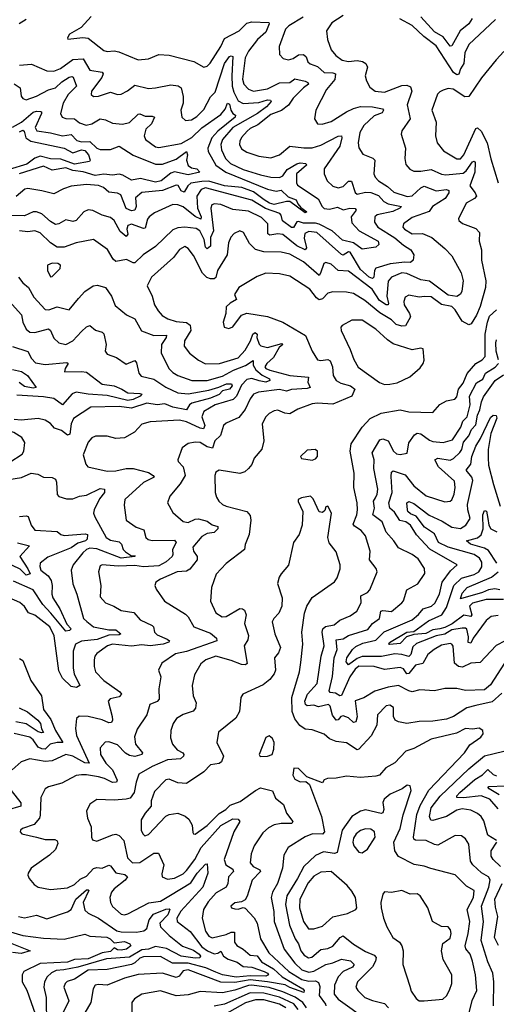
# Model space of a CAD drawing. Extents: x 1552033 to 1694788, y 811965 to 917215.
# Tile 532 of 632: x 1644297 to 1647064, y 903955 to 909670. Entities that reach past the tile are written whole.
import ezdxf

# ---------------------------------------------------------------- set-up
doc = ezdxf.new("R2010")
doc.units = 0

msp = doc.modelspace()

# ---------------------------------------------------------------- linework, layer by layer
at = {"layer": '0CON20XD'}
for points in [[(1646175, 909694), (1646108.9, 909651.1), (1646077.1, 909605), (1646083.5, 909555), (1646104.6, 909495), (1646132.3, 909462.3), (1646169.2, 909435), (1646205, 909428.1), (1646255, 909433), (1646286.5, 909426.5), (1646305.6, 909415.6), (1646315.3, 909395), (1646302.2, 909345), (1646309.5, 909315), (1646329.1, 909279.1), (1646360.8, 909255), (1646415, 909250), (1646515, 909288.4), (1646545, 909289.4), (1646565, 909281.1), (1646572.9, 909255), (1646546.5, 909176.5), (1646564.5, 909095), (1646515.6, 909025), (1646511.5, 909005), (1646536.2, 908925), (1646532.5, 908865), (1646538.9, 908828.9), (1646562.1, 908802.1), (1646585, 908791.5), (1646625, 908790), (1646685, 908799.5), (1646745, 908773.4), (1646770.2, 908770.2), (1646871.5, 908778.5), (1646888.3, 908791.7), (1646925, 908844), (1646935, 908849.1), (1646941.8, 908841.8), (1646938.6, 908785), (1646909.5, 908705), (1646940.3, 908665), (1646948.2, 908645), (1646937.6, 908632.4), (1646887.8, 908605), (1646844, 908515), (1646846, 908505), (1646867.1, 908487.1), (1646945, 908458.8), (1646966.9, 908435), (1646964.7, 908385), (1646978.1, 908335), (1646977.8, 908275), (1647002.9, 908155), (1647001.3, 908115), (1646969.7, 908005), (1646949, 907955), (1646917.1, 907905), (1646905, 907898.5), (1646865, 907920.5), (1646825, 907985.2), (1646805, 908004.4), (1646745, 908016.1), (1646685, 908061.3), (1646646.1, 908063.9), (1646615, 908059.6), (1646555, 908070.9), (1646535, 908059.2), (1646526.4, 908035), (1646528.2, 908015), (1646560.3, 907965), (1646565.8, 907945), (1646536.1, 907893.9), (1646515, 907890.2), (1646481.4, 907901.4), (1646455, 907927.3), (1646388.1, 907968.1), (1646300.8, 908040.8), (1646235, 908079.7), (1646195, 908088.2), (1646115, 908090), (1646085, 908082.1), (1646055, 908049.3), (1646035, 908044.7), (1646020.5, 908055), (1645981.5, 908105), (1645865, 908181.1), (1645805.3, 908195.3), (1645725, 908198.7), (1645675, 908180), (1645569.4, 908115), (1645543.3, 908075), (1645556, 908045), (1645518.8, 908025), (1645495.9, 908004.1), (1645493.8, 907965), (1645477.5, 907915), (1645484.4, 907884.4), (1645511.7, 907878.3), (1645535, 907887.5), (1645585.3, 907954.7), (1645615, 907966.9), (1645735, 907946.4), (1645825, 907913.6), (1645955.9, 907835.9), (1645995, 907746.2), (1646026.5, 907696.5), (1646045, 907691.2), (1646085, 907697.5), (1646100.1, 907690.1), (1646112.2, 907655), (1646116.4, 907605), (1646133.5, 907575), (1646160.4, 907560.4), (1646217.8, 907545), (1646241.8, 907525), (1646225, 907484.4), (1646115, 907438.7), (1646025, 907443.9), (1645995, 907439.6), (1645911.7, 907408.3), (1645865, 907383.1), (1645836, 907386), (1645795, 907402.5), (1645775, 907399.1), (1645745.3, 907384.7), (1645725, 907365.6), (1645704.6, 907325), (1645713.3, 907225), (1645703.4, 907176.6), (1645658.9, 907125), (1645645, 907088.8), (1645625, 907064.2), (1645604.5, 907045.5), (1645575, 907036.7), (1645455, 907054.5), (1645436.4, 907043.6), (1645430.5, 907025), (1645432.1, 906925), (1645438.5, 906898.5), (1645452.5, 906875), (1645474.4, 906855), (1645495, 906846.2), (1645615, 906814.7), (1645635, 906791.1), (1645639.3, 906765), (1645629.1, 906680.9), (1645606.2, 906623.8), (1645601.2, 906595), (1645495, 906512.5), (1645438.2, 906451.8), (1645410, 906375), (1645403.8, 906295), (1645435, 906226.7), (1645473.1, 906203.1), (1645495, 906206.1), (1645575, 906252), (1645591.2, 906251.2), (1645601.7, 906241.8), (1645612.5, 906215), (1645602.1, 906165), (1645625.6, 906095), (1645620.5, 906069.5), (1645600.6, 906035), (1645618, 905932), (1645607.5, 905925), (1645585, 905926.6), (1645525, 905950.3), (1645435, 905974.7), (1645377.8, 905955), (1645349, 905931), (1645312.2, 905867.8), (1645298.1, 905805), (1645304.7, 905745), (1645320.8, 905705), (1645317.1, 905672.9), (1645303.7, 905656.3), (1645245, 905637.2), (1645206.9, 905613.1), (1645187.1, 905585), (1645174.2, 905545), (1645172.4, 905502.4), (1645183.1, 905465), (1645211.5, 905431.5), (1645243.9, 905413.9), (1645250, 905405), (1645247.3, 905395), (1645230.5, 905379.5), (1645155, 905374.3), (1645065, 905335.8), (1644989.3, 905290.7), (1644973.2, 905243.2), (1644961.7, 905185), (1644937.8, 905152.2), (1644915, 905145.2), (1644845, 905140.3), (1644745, 905143.1), (1644704.5, 905115.5), (1644684, 905075), (1644690.8, 905035), (1644712.2, 904985), (1644714.3, 904924.3), (1644720.3, 904910.3), (1644745, 904901.4), (1644835, 904938.9), (1644855, 904941.8), (1644875, 904935.4), (1644901.4, 904905), (1644922, 904805), (1644951.9, 904775), (1644995, 904777.5), (1645075, 904831.5), (1645102.3, 904832.3), (1645133.6, 904765), (1645122.4, 904712.4), (1645124.5, 904694.5), (1645155, 904680.9), (1645195, 904687.8), (1645245, 904712.5), (1645265, 904730.9), (1645314.4, 904795), (1645350, 904865), (1645465, 904992.6), (1645535, 905030.8), (1645565, 905029.4), (1645574.4, 905015), (1645540, 904955), (1645483.4, 904795), (1645493.9, 904765), (1645535, 904738.2), (1645538.9, 904725), (1645508.4, 904695), (1645504.2, 904655), (1645494.8, 904635.2), (1645437.8, 904602.2), (1645390.7, 904549.3), (1645363.8, 904505), (1645356, 904455), (1645375, 904380), (1645395, 904350.4), (1645415, 904340), (1645495, 904360.2), (1645525, 904373.7), (1645543, 904373), (1645544.8, 904315), (1645556.7, 904296.7), (1645595, 904275.3), (1645635, 904239.3), (1645675.6, 904235.6), (1645701.2, 904201.2), (1645769.7, 904159.7), (1645819.8, 904115), (1645940, 904045), (1645948.4, 904035), (1645946.6, 904023.4), (1645865, 904051.7), (1645837.2, 904067.2), (1645735, 904085.1), (1645635, 904096.7), (1645545, 904080.6), (1645464, 904084), (1645275, 904154), (1645245, 904149.1), (1645221.9, 904118.1), (1645205, 904111), (1645125, 904136.1), (1644985, 904127.2), (1644905, 904105.7), (1644805, 904066.6), (1644755, 904070.4), (1644734.4, 904065), (1644723.6, 904045), (1644710, 903965), (1644675.4, 903905)], [(1644335, 909670.6), (1644294.8, 909645.2)], [(1644712.3, 909687.7), (1644654.7, 909625.3), (1644586.2, 909585), (1644573.8, 909565), (1644577, 909557), (1644662.6, 909567.4), (1644693.6, 909563.6), (1644785, 909490.8), (1644805, 909484.6), (1644845, 909488.7), (1644873.3, 909483.3), (1644985, 909436.4), (1645045, 909442.1), (1645105, 909467.7), (1645165, 909464.7), (1645307, 909427), (1645365, 909394.2), (1645385, 909400.6), (1645402.9, 909417.1), (1645464, 909515), (1645485, 909560.6), (1645571.8, 909605), (1645615, 909649.3), (1645645, 909656.9), (1645742.9, 909652.9), (1645745.4, 909645), (1645725, 909598.2), (1645677, 909555), (1645625, 909487.8), (1645605, 909449.5), (1645590.3, 909325), (1645598.2, 909295), (1645625, 909266.4), (1645655, 909254.7), (1645735, 909268.4), (1645805, 909303.5), (1645865, 909304.8), (1645895, 909327.3), (1645955, 909314), (1645970.5, 909305), (1645973.5, 909295), (1645944.9, 909275.1), (1645884.7, 909215), (1645856.6, 909173.4), (1645816.7, 909143.3), (1645755, 909118.8), (1645679.7, 909060.3), (1645635, 909038.6), (1645617.4, 909022.6), (1645585, 908986.4), (1645575.6, 908965.6), (1645573.8, 908945), (1645585, 908920.6), (1645615, 908901.5), (1645685, 908877.5), (1645755, 908867.7), (1645805, 908885.5), (1645864.2, 908935.8), (1645945.8, 908925.8), (1645995, 908926.8), (1646045, 908941.2), (1646145, 908994.1), (1646165, 908996.7), (1646167.3, 908985), (1646154.8, 908935), (1646064.7, 908805), (1646063.8, 908775), (1646081.2, 908735), (1646115, 908703.8), (1646145, 908694), (1646175, 908701.4), (1646205, 908731.8), (1646222.2, 908732.2), (1646245, 908667.1), (1646255, 908656.9), (1646305, 908669.7), (1646335, 908667.8), (1646379.2, 908649.2), (1646411.4, 908615), (1646435, 908601.2), (1646513.3, 908585), (1646504.4, 908575), (1646462.9, 908557.1), (1646372.1, 908537.9), (1646358.9, 908525), (1646356.2, 908495), (1646376.4, 908465), (1646475, 908404.2), (1646525, 908361.2), (1646567.9, 908335), (1646584, 908305), (1646581.1, 908275), (1646565, 908260.4), (1646532.1, 908262.1), (1646448.1, 908251.9), (1646365, 908228.5), (1646356, 908214), (1646353.6, 908176.4), (1646345, 908166.9), (1646325, 908175.6), (1646275, 908220.3), (1646215, 908320.6), (1646205, 908321.6), (1646175, 908303), (1646165, 908306.7), (1646022.7, 908435), (1645975, 908441.3), (1645951.5, 908428.5), (1645947.7, 908402.3), (1645961.1, 908345), (1645955, 908334.8), (1645905, 908356.5), (1645825, 908422.9), (1645795, 908427.8), (1645748.5, 908418.5), (1645737.6, 908427.6), (1645737.4, 908485), (1645701.3, 908521.3), (1645625, 908557.8), (1645535, 908568.4), (1645465, 908596.8), (1645428.2, 908601.8), (1645413.1, 908595), (1645406, 908575), (1645422.1, 908445), (1645405.2, 908405), (1645404.2, 908355.8), (1645385, 908340), (1645375, 908350), (1645366.9, 908395), (1645342, 908445), (1645322.2, 908457.8), (1645255, 908464.7), (1645215, 908462.2), (1645185, 908449.6), (1645085, 908353.5), (1645014.4, 908305), (1644965, 908259.2), (1644955, 908258.5), (1644917.1, 908277.1), (1644855, 908265.6), (1644839.8, 908279.8), (1644806, 908336), (1644725, 908394.5), (1644625.2, 908374.8), (1644555, 908350.2), (1644515, 908349.5), (1644474.9, 908374.9), (1644415, 908432.1), (1644385, 908444), (1644345, 908438.1), (1644295, 908445.3)], [(1645942.9, 909685), (1645860, 909635), (1645840.3, 909615), (1645803.3, 909515), (1645805, 909467.5), (1645826.7, 909445), (1645856.7, 909436.7), (1645885, 909443.8), (1645915, 909466.7), (1645945, 909467.9), (1645959.5, 909455), (1645970.5, 909425), (1645982.8, 909412.8), (1646025, 909397.4), (1646065, 909363.3), (1646115, 909361.5), (1646130.4, 909355), (1646126.7, 909323.4), (1646078.7, 909265), (1646016.9, 909145), (1646008.5, 909095), (1646025, 909066), (1646053, 909063), (1646105, 909078.9), (1646195, 909134.2), (1646235, 909154.3), (1646275, 909165.2), (1646345, 909163.3), (1646402.4, 909152.4), (1646409.4, 909145), (1646401.1, 909128.9), (1646355, 909111.2), (1646293.8, 909055), (1646270.8, 909015), (1646262.2, 908955), (1646265, 908926.7), (1646289.3, 908889.3), (1646346.1, 908866.1), (1646358.9, 908855), (1646353.6, 908775), (1646360, 908755), (1646380, 908735), (1646431.7, 908701.7), (1646468.6, 908668.6), (1646546.2, 908643.9), (1646575, 908647.3), (1646625, 908694.1), (1646645, 908702.9), (1646715, 908675.7), (1646775, 908683.5), (1646788.6, 908678.6), (1646788.5, 908665), (1646767, 908633), (1646693.5, 908586.5), (1646673.1, 908556.9), (1646575, 908522.1), (1646524.3, 908485), (1646521.4, 908465), (1646530, 908455), (1646575, 908427.1), (1646635, 908429), (1646689.2, 908405), (1646765, 908342.5), (1646805, 908300), (1646859.9, 908199.9), (1646870.4, 908155), (1646863.5, 908095), (1646855, 908077.5), (1646835, 908062.9), (1646785, 908071.2), (1646675, 908152.5), (1646625, 908160), (1646545, 908197.6), (1646515, 908201.1), (1646456.2, 908175), (1646435, 908152.5), (1646428.5, 908065), (1646437.6, 908022.4), (1646435.2, 908014.8), (1646425.2, 908014.8), (1646385, 908040.2), (1646343.7, 908105), (1646205, 908210), (1646145, 908213.5), (1646105, 908250), (1646075, 908261.5), (1646061.8, 908255), (1646042.3, 908197.7), (1646035, 908185.6), (1645945, 908264.2), (1645865, 908308.4), (1645815, 908320), (1645715, 908321.6), (1645665.3, 908335.3), (1645630.4, 908370.4), (1645595.6, 908435), (1645575, 908444.4), (1645541.7, 908428.3), (1645522.3, 908407.7), (1645508.7, 908375), (1645500.4, 908305), (1645445.4, 908215), (1645435.6, 908174.4), (1645425, 908166), (1645405, 908165.7), (1645383.6, 908173.6), (1645357.7, 908197.7), (1645305, 908301.4), (1645275, 908341.4), (1645255, 908354.4), (1645225, 908336.4), (1645190.4, 908289.6), (1645062.5, 908175), (1645036.9, 908125), (1645065.5, 908065), (1645080, 908015), (1645100, 907980), (1645123.9, 907953.9), (1645156.1, 907933.9), (1645205, 907918.2), (1645265, 907911.8), (1645285.9, 907895.9), (1645290.8, 907865), (1645253.3, 907805), (1645251.5, 907775), (1645283.1, 907735), (1645335, 907693.5), (1645375, 907672.7), (1645456.5, 907673.5), (1645565, 907706.8), (1645605, 907752.3), (1645637.1, 907805), (1645651, 907845), (1645664, 907855), (1645675.5, 907845.5), (1645673.1, 907825), (1645687.2, 907787.2), (1645697.2, 907777.2), (1645735, 907767.1), (1645819.6, 907789.6), (1645824.2, 907785), (1645803.6, 907766.4), (1645770.3, 907709.7), (1645731.6, 907675), (1645720.9, 907655), (1645725.5, 907645), (1645749.4, 907635), (1645865, 907604.2), (1645973.1, 907595), (1645970, 907565), (1645982.2, 907535), (1645965, 907528.8), (1645875, 907523.1), (1645845, 907513.2), (1645805, 907524), (1645682.8, 907507.2), (1645655, 907495.4), (1645635, 907468.5), (1645605, 907407.5), (1645569.4, 907360.6), (1645495, 907327.3), (1645480, 907315), (1645462.8, 907257.2), (1645429.3, 907225), (1645416.4, 907183.6), (1645385, 907190.2), (1645345, 907215.2), (1645315, 907217.2), (1645275, 907210), (1645240.6, 907185), (1645215.5, 907115), (1645216.7, 907105), (1645245, 907074.2), (1645257.3, 907025), (1645228.9, 906975), (1645168.9, 906905), (1645155.6, 906865), (1645185, 906810), (1645245, 906758.1), (1645275, 906751.8), (1645315, 906770.6), (1645335, 906772.6), (1645385, 906760), (1645415, 906737.7), (1645447.9, 906727.9), (1645446.5, 906715), (1645425.9, 906694.1), (1645385, 906686.8), (1645355, 906670.3), (1645301.9, 906608.1), (1645305, 906585.5), (1645326.2, 906555), (1645326.2, 906535), (1645285, 906480.6), (1645265, 906469.6), (1645212, 906465), (1645115, 906423.3), (1645088.1, 906405), (1645082.2, 906385), (1645089.5, 906365), (1645136.9, 906295), (1645259.5, 906219.5), (1645275, 906204), (1645308, 906145), (1645405, 906108.9), (1645440.3, 906080.3), (1645441.4, 906065), (1645265, 906002.8), (1645200.8, 905989.2), (1645122.5, 905935), (1645102.5, 905895), (1645116.7, 905855), (1645104.3, 905785.7), (1645105.6, 905725), (1645095, 905712.5), (1645052.9, 905695), (1645035.7, 905635.7), (1644977.9, 905552.1), (1644962.9, 905507.1), (1644968.2, 905465), (1645008.9, 905415), (1645005.7, 905405), (1644965, 905393.1), (1644935, 905398.5), (1644911.9, 905411.9), (1644865, 905461), (1644815, 905477.5), (1644793.6, 905476.4), (1644765, 905443.3), (1644765.5, 905405), (1644796.8, 905355), (1644836, 905315), (1644862.9, 905255), (1644858.2, 905245), (1644835, 905242.5), (1644789.6, 905265), (1644755, 905274.4), (1644685, 905287.6), (1644655, 905287.3), (1644625, 905282.1), (1644541.3, 905238.7), (1644463.4, 905216.6), (1644444.2, 905205.8), (1644418.8, 905155), (1644416.7, 905053.3), (1644411.2, 905035), (1644381.4, 904998.6), (1644313.8, 904975), (1644301.2, 904965), (1644298.8, 904955), (1644310, 904945), (1644394.3, 904924.3)], [(1647059, 909671), (1646904.5, 909525), (1646881.7, 909478.3), (1646875.2, 909415), (1646856.1, 909385), (1646845.9, 909354.1), (1646835, 909349.4), (1646814.3, 909364.3), (1646715, 909518.5), (1646642.4, 909572.4), (1646575, 909635.9), (1646504.3, 909675)], [(1646923.8, 909676.2), (1646903.6, 909645), (1646854.5, 909605.5), (1646805, 909517.8), (1646795, 909516.4), (1646755, 909571.2), (1646705, 909600), (1646625, 909686.9)], [(1647107.9, 909485), (1647063.3, 909436.7), (1646977.5, 909332.5), (1646905, 909223.5), (1646881.8, 909221.8), (1646814.2, 909265.8), (1646785, 909270), (1646755, 909260), (1646735, 909250.8), (1646723.1, 909236.9), (1646688.5, 909145), (1646715.4, 909075), (1646710.9, 908995), (1646720.9, 908955), (1646757.9, 908907.9), (1646835, 908862.9), (1646855, 908861.5), (1646875, 908884.6), (1646945, 909038.1), (1646955, 909043.1), (1646975, 909023.3), (1647009.7, 908955), (1647031.5, 908861.5), (1647075, 908723.3)], [(1644295, 909406.2), (1644365, 909410.9), (1644455, 909372.7), (1644495, 909371.8), (1644534.1, 909385.9), (1644605, 909438.3), (1644665, 909441.8), (1644705, 909377.1), (1644775, 909365.3), (1644781.2, 909355), (1644773.2, 909335), (1644714.7, 909255), (1644712.7, 909235), (1644725, 909223.5), (1644755, 909226.7), (1644825, 909249.2), (1644865, 909235.4), (1644885, 909238.5), (1644922.7, 909257.3), (1644965, 909290), (1645045, 909271.2), (1645085, 909273.5), (1645175, 909292.5), (1645217, 909287), (1645234.7, 909274.7), (1645245.3, 909225), (1645245.3, 909185), (1645233.2, 909145), (1645238.5, 909105), (1645260, 909085), (1645295, 909088.2), (1645325, 909107.9), (1645365, 909149.2), (1645405, 909222.5), (1645431.6, 909248.4), (1645485.8, 909415), (1645515, 909456.2), (1645525, 909461.1), (1645535, 909456.7), (1645528.1, 909345), (1645531, 909285), (1645539.1, 909249.1), (1645565, 909198.8), (1645595, 909182.8), (1645685, 909189.4), (1645734.7, 909204.7), (1645752.2, 909202.2), (1645756.5, 909195), (1645729.6, 909165), (1645677.5, 909125), (1645534, 909045), (1645474.5, 908975), (1645465.2, 908945.2), (1645468, 908915), (1645491.3, 908865), (1645520.7, 908835), (1645595, 908801.2), (1645695, 908768.5), (1645755, 908756), (1645805, 908753.5), (1645825, 908764.3), (1645850.3, 908799.7), (1645905, 908832.4), (1645925, 908838.6), (1645958, 908835), (1645962.5, 908825), (1645903.4, 908775), (1645903.7, 908723.7), (1645910, 908710), (1646029.4, 908629.4), (1646052.9, 908585), (1646065, 908574.7), (1646095, 908570.9), (1646141.2, 908581.2), (1646175, 908565.4), (1646214.2, 908575.8), (1646245, 908574.3), (1646249.6, 908565), (1646222, 908525), (1646225, 908490.9), (1646267, 908445), (1646377.8, 908385), (1646381.7, 908365), (1646365, 908350), (1646285, 908337.5), (1646234.6, 908374.6), (1646170.1, 908390.1), (1646110.6, 908445), (1646035, 908483), (1646015, 908488.9), (1645945, 908488.8), (1645915, 908498.9), (1645905, 908496.6), (1645887, 908463), (1645875, 908464.1), (1645821.8, 908501.8), (1645815.6, 908535), (1645806.6, 908545), (1645723.9, 908573.9), (1645645, 908621.5), (1645375, 908694.3), (1645350.4, 908685), (1645324.5, 908645), (1645329, 908575), (1645351, 908525), (1645348.2, 908511.8), (1645315, 908528.3), (1645245, 908583), (1645215, 908595.3), (1645185, 908596.8), (1645080.3, 908549.7), (1645047.8, 908525), (1645038.3, 908511.7), (1645025, 908460), (1645015, 908458), (1644945, 908482.4), (1644925, 908475.3), (1644919, 908455), (1644925.3, 908425), (1644915, 908411.5), (1644880.4, 908440.4), (1644845, 908504.5), (1644825, 908521.2), (1644775, 908536.2), (1644722.2, 908562.2), (1644695, 908566.8), (1644669.4, 908555), (1644625, 908504.4), (1644605, 908498.9), (1644565, 908507.5), (1644525, 908484.5), (1644505, 908481.1), (1644475, 908499.1), (1644425, 908543.4), (1644395, 908554.7), (1644375, 908554.6), (1644325, 908530.8), (1644235, 908534.2)], [(1644265, 909297), (1644299.7, 909275), (1644305.4, 909225.4), (1644315, 909211.9), (1644335, 909205.5), (1644395, 909226.4), (1644465, 909263.5), (1644505, 909275.2), (1644541.7, 909308.3), (1644585, 909337), (1644600.4, 909340.4), (1644606.6, 909336.6), (1644626.4, 909285), (1644577.6, 909235), (1644549.2, 909185), (1644533.8, 909125), (1644543.6, 909103.6), (1644565, 909096.7), (1644614.8, 909094.8), (1644645, 909071.5), (1644682.8, 909057.2), (1644715, 909065.4), (1644765, 909094), (1644795, 909088.9), (1644835, 909069.1), (1644893.1, 909063.1), (1644935, 909073.9), (1644985, 909121.4), (1644995, 909124.2), (1645025, 909109.8), (1645065, 909110.9), (1645078.9, 909105), (1645061.1, 909065), (1645029.6, 909035), (1645019.1, 908995), (1645027.1, 908975), (1645085, 908931.5), (1645105, 908928), (1645235, 908950.7), (1645296, 908986), (1645355, 909041.3), (1645465, 909119.8), (1645490.1, 909149.9), (1645503.7, 909186.3), (1645515, 909180.4), (1645522.4, 909145), (1645535, 909124.6), (1645550, 909115), (1645547.3, 909105), (1645446.8, 909023.2), (1645412.3, 908985), (1645388.1, 908925), (1645391.2, 908905), (1645435.7, 908825), (1645492.8, 908785), (1645736.4, 908686.4), (1645785, 908674.3), (1645815, 908680.4), (1645855, 908641.5), (1645901.1, 908625), (1645910.6, 908600.6), (1645928.9, 908578.9), (1645963.8, 908555), (1645955, 908549.2), (1645865, 908613.9), (1645845, 908615.4), (1645775, 908597.4), (1645746.9, 908605), (1645716.4, 908625), (1645655, 908671.7), (1645585.6, 908695.6), (1645485, 908706.5), (1645395, 908732.2), (1645355, 908731.2), (1645289.5, 908720.5), (1645273.8, 908706.2), (1645251.8, 908668.2), (1645235, 908675.9), (1645216.9, 908706.9), (1645205, 908709.4), (1645125, 908677.6), (1645005, 908667.8), (1644969.4, 908635), (1644972.4, 908585), (1644966.1, 908565), (1644945, 908560.3), (1644914.4, 908574.4), (1644883.1, 908653.1), (1644865, 908662.3), (1644815, 908669.7), (1644783.1, 908695), (1644755, 908706.6), (1644685, 908713.1), (1644595, 908702.9), (1644551.5, 908688.5), (1644495, 908658.5), (1644425, 908676.8), (1644345, 908690), (1644326.6, 908686.6), (1644277.1, 908642.9)], [(1644255, 909046.8), (1644308.3, 909075), (1644375, 909133), (1644395, 909139.4), (1644417.2, 909137.2), (1644424.3, 909134.3), (1644423.2, 909125), (1644387.6, 909045), (1644395.7, 909025), (1644475, 909013.8), (1644545, 908996), (1644595, 909003.8), (1644629, 908969), (1644655, 908961.5), (1644705, 908962.1), (1644745, 908924.7), (1644765, 908916.1), (1644823.5, 908916.5), (1644875, 908935.8), (1644955, 908883.4), (1645085, 908831.7), (1645125, 908830.5), (1645205, 908860), (1645265, 908904.4), (1645271.4, 908885)], [(1644295, 909019.3), (1644315, 909029.2), (1644323, 909023), (1644333.3, 908983.4), (1644361.1, 908965), (1644554.7, 908924.7), (1644605, 908897.9), (1644655, 908914.8), (1644675, 908910.7), (1644696.1, 908885), (1644705.5, 908855), (1644702.4, 908847.6), (1644615, 908830.8), (1644535, 908861.2), (1644475, 908861.7), (1644415, 908878), (1644385, 908866), (1644338, 908832), (1644235, 908800.7)], [(1645271.4, 908885), (1645265.3, 908854.7), (1645274, 908824), (1645295, 908810), (1645325, 908803.5), (1645342, 908785), (1645275, 908770.2), (1645195, 908787.3), (1645175, 908778.8), (1645117.3, 908735), (1645085, 908727.1), (1644997.4, 908747.4), (1644945, 908737.7), (1644895, 908767.4), (1644875, 908773), (1644835, 908767.5), (1644785, 908772.4), (1644735, 908765.3), (1644665, 908786.2), (1644605, 908793.9), (1644565, 908809.3), (1644485, 908797.4), (1644435, 908818.8), (1644293.3, 908775)], [(1644475, 908177.5), (1644485, 908180), (1644532.5, 908225), (1644534, 908245), (1644518.8, 908255), (1644485, 908257.3), (1644459.2, 908245), (1644458, 908215), (1644475, 908177.5)], [(1644290.5, 908175), (1644315, 908142.7), (1644347.1, 908115), (1644378.8, 908058.8), (1644445, 907987.8), (1644466.7, 907985), (1644515, 908003.8), (1644585, 907985.6), (1644637.6, 908052.4), (1644675, 908091.8), (1644723.1, 908125), (1644748.1, 908128.1), (1644795, 908115.6), (1644829.1, 908065), (1644851.7, 908011.7), (1644917, 907957), (1644965, 907934.4), (1645004.7, 907864.7), (1645075, 907837.4), (1645148.8, 907838.8), (1645148.1, 907825), (1645120.4, 907785), (1645118.9, 907735), (1645165, 907642.9), (1645185, 907622.5), (1645215.3, 907605.3), (1645295.7, 907575.7), (1645385, 907576), (1645475, 907600), (1645538.2, 907635), (1645607.9, 907662.1), (1645651.7, 907691.7), (1645652.2, 907665), (1645667.9, 907637.9), (1645705, 907606.7), (1645746.4, 907585), (1645748.6, 907575), (1645725, 907566.9), (1645686.8, 907573.2), (1645645, 907586.8), (1645615, 907581), (1645585, 907549.3), (1645555.2, 907485), (1645536.3, 907465), (1645430.9, 907435), (1645366.8, 907395), (1645355.2, 907365), (1645371.6, 907315), (1645364, 907296), (1645345, 907298), (1645265, 907335.8), (1645225, 907345.7), (1645055, 907336.2), (1645005, 907322.5), (1644964.2, 907275), (1644905, 907242.5), (1644855, 907239.5), (1644805, 907253.1), (1644737.8, 907252.2), (1644715, 907243.1), (1644695, 907217.5), (1644665.6, 907145), (1644680.6, 907090.6), (1644693.3, 907075), (1644805, 907050), (1644855, 907051.6), (1644915, 907064.8), (1644955, 907064.3), (1645045, 907040.8), (1645072.5, 907025), (1645076.9, 907015), (1645015, 906982.9), (1644907.3, 906885), (1644902.8, 906852.8), (1644914.4, 906765), (1644973.4, 906723.4), (1645018.3, 906708.3), (1645028.2, 906665), (1645042.3, 906652.3), (1645065, 906647.3), (1645195, 906648.2), (1645205.3, 906635), (1645184.5, 906595), (1645186.2, 906565), (1645181.2, 906555), (1645147.6, 906522.4), (1645105, 906500.7), (1645015.9, 906494.1), (1644965, 906502.2), (1644867.8, 906497.8), (1644775, 906505.5), (1644765, 906499.2), (1644753.9, 906465), (1644768.8, 906385), (1644765, 906319.2), (1644795, 906285.9), (1644844, 906265), (1644885, 906240.7), (1644958.6, 906228.6), (1644995.9, 906185.9), (1645065, 906153.3), (1645073.3, 906145), (1645080, 906115), (1645095, 906098.8), (1645152.2, 906075), (1645165.6, 906065), (1645163.4, 906056.6), (1645129.2, 906045), (1645053.8, 906036.2), (1645005, 906040.8), (1644945, 906034), (1644835, 906045.9), (1644806.4, 906035), (1644745, 905990.8), (1644733.1, 905975), (1644729.5, 905955), (1644729.2, 905915), (1644736.4, 905885), (1644785.2, 905835.2), (1644879, 905769), (1644887.1, 905755), (1644875, 905738.8), (1644823, 905727), (1644811.1, 905715), (1644833.3, 905625), (1644835.5, 905604.5), (1644830, 905590), (1644815, 905588.8), (1644775.2, 905605.2), (1644695, 905625.3), (1644642.2, 905627.8), (1644625.7, 905614.3), (1644620.7, 905555), (1644626.9, 905515), (1644699.5, 905355), (1644675, 905357), (1644604.7, 905395.3), (1644565, 905405.2), (1644485, 905367.4), (1644445, 905364.1), (1644355, 905380), (1644305, 905361.9), (1644252.9, 905315)], [(1644235, 908036.4), (1644307, 907957), (1644315.5, 907915), (1644335, 907874.4), (1644355, 907856.1), (1644385, 907854.3), (1644465, 907875.3), (1644475, 907865.8), (1644495, 907821.1), (1644525, 907793.8), (1644565, 907784.6), (1644604.8, 907805.2), (1644655, 907860), (1644685, 907886.2), (1644705, 907894.4), (1644737.7, 907867.7), (1644775, 907856.2), (1644785, 907845.6), (1644799.6, 907785), (1644792.7, 907745), (1644805, 907727.8), (1644858.6, 907708.6), (1644915, 907671.4), (1644965, 907690.8), (1644975, 907678.8), (1644987.6, 907617.6), (1645001.2, 907601.2), (1645075, 907582.5), (1645145, 907536.1), (1645214.4, 907505), (1645275, 907497.7), (1645395, 907519), (1645453.6, 907536.4), (1645496.5, 907556.5), (1645526.3, 907556.3), (1645530.3, 907545), (1645515, 907524.8), (1645475, 907514.8), (1645454.7, 907495), (1645405, 907473.4), (1645296.5, 907445), (1645282.4, 907435), (1645265, 907405.3), (1645185, 907421.5), (1645139.4, 907439.4), (1645095.5, 907434.5), (1645035, 907443.8), (1644945, 907415.8), (1644875, 907424.8), (1644709.7, 907420.3), (1644610, 907355), (1644595.7, 907324.3), (1644587.4, 907265), (1644575, 907257.7), (1644539.4, 907285), (1644498.8, 907298.8), (1644475, 907325.6), (1644445, 907345.5), (1644405, 907354.5), (1644305, 907345.3), (1644265, 907349.6)], [(1647110.7, 905935), (1647030.7, 905809.3), (1646995, 905780), (1646885, 905776.9), (1646835, 905787.7), (1646765, 905788.6), (1646705, 905774.5), (1646619.8, 905780.2), (1646575, 905768.7), (1646555, 905773.5), (1646495, 905805.8), (1646435, 905796.4), (1646358, 905772), (1646295, 905734.6), (1646244.6, 905715.4), (1646255.7, 905624.3), (1646248.9, 905595), (1646235, 905589.8), (1646205, 905617.9), (1646175, 905629.5), (1646160.3, 905625), (1646145, 905606.7), (1646135, 905603.6), (1646112.3, 905632.3), (1646098.4, 905685), (1646089.2, 905695), (1646032.3, 905682.3), (1646005, 905691.6), (1645965, 905686.4), (1645955.3, 905695.3), (1645952.4, 905715), (1645967.1, 905755), (1646023.9, 905816.1), (1646047.9, 905975), (1646065.3, 906035), (1646053.2, 906115), (1646055.7, 906135), (1646071.4, 906148.6), (1646122.6, 906157.4), (1646155, 906184.5), (1646215, 906210), (1646254.2, 906235.8), (1646278.8, 906285), (1646277.1, 906325), (1646315.8, 906345), (1646330.2, 906359.8), (1646371.9, 906465), (1646366.9, 906485), (1646327.5, 906535), (1646330.9, 906585), (1646304.6, 906674.6), (1646280, 906705), (1646240.4, 906730.4), (1646232.2, 906742.2), (1646253.4, 906795), (1646257.8, 906825), (1646255.9, 906865.9), (1646236.4, 906955), (1646238.5, 907038.5), (1646215.4, 907165), (1646222, 907208), (1646285, 907305.6), (1646331.2, 907355), (1646395, 907385.4), (1646505, 907406.2), (1646555, 907394.7), (1646695, 907390.5), (1646735, 907436.6), (1646775, 907457.1), (1646822.9, 907467.1), (1646835, 907480.8), (1646844.7, 907525), (1646870.8, 907559.2), (1646895, 907616.9), (1646945, 907674.7), (1646980.9, 907695), (1646998.8, 907715), (1646999, 907845), (1647012.2, 907915), (1647025, 907948.4), (1647065, 907985.3)], [(1646415, 907552.7), (1646445, 907554.2), (1646487.2, 907562.8), (1646562.6, 907597.4), (1646621, 907649), (1646639.5, 907675), (1646644.3, 907694.3), (1646640, 907760), (1646625, 907763.8), (1646575, 907752.9), (1646465, 907789.4), (1646431.8, 907811.8), (1646365, 907873.8), (1646285, 907926.6), (1646224.6, 907925.4), (1646168, 907895), (1646160.8, 907885), (1646163.1, 907865), (1646215.8, 907755.8), (1646236.7, 907696.8), (1646262.2, 907652.2), (1646385, 907564.7), (1646415, 907552.7)], [(1647076.1, 907695), (1647062.4, 907745), (1647060, 907795), (1647065, 907812.2)], [(1644255, 907773.2), (1644343.5, 907743.5), (1644365, 907704), (1644389.1, 907679.1), (1644445, 907669), (1644570.9, 907680.9), (1644579.2, 907675), (1644560.3, 907645), (1644556.7, 907625), (1644655, 907628.4), (1644683.8, 907623.8), (1644775, 907555.2), (1644845.7, 907545), (1644890.5, 907525), (1644925, 907504.1), (1644995, 907500.9), (1645005, 907495.8), (1644995.5, 907485), (1644955, 907464.4), (1644925, 907460), (1644805, 907489.2), (1644695, 907497), (1644625, 907508.5), (1644601.2, 907498.8), (1644545, 907435.3), (1644495, 907470.3), (1644435, 907480.6), (1644280, 907490)], [(1644255, 907640.4), (1644307.1, 907627.1), (1644342.5, 907605), (1644391.9, 907535), (1644375, 907531.6), (1644325, 907540.9), (1644294.8, 907564.8)], [(1647115, 906065.4), (1647063, 906037), (1646970.8, 905939.2), (1646915, 905934.6), (1646867.9, 905912.1), (1646845, 905914.6), (1646820.9, 905935), (1646813.1, 906033.1), (1646805.6, 906045), (1646795, 906048.1), (1646745, 906040.3), (1646702.7, 906015), (1646666.4, 905985), (1646636.5, 905933.5), (1646595, 905923), (1646555, 905875.8), (1646545, 905872.4), (1646525, 905901.9), (1646505, 905910.7), (1646415, 905898.6), (1646355, 905915.8), (1646265, 905918.4), (1646245, 905900.3), (1646213.7, 905855), (1646165, 905746.9), (1646155, 905745.4), (1646130.1, 905760.1), (1646098.6, 905765), (1646092.9, 905775), (1646112.1, 905857.9), (1646122.4, 905965), (1646139.7, 906015), (1646135, 906070), (1646175, 906076.4), (1646205.4, 906094.6), (1646318.8, 906131.2), (1646345.7, 906164.3), (1646385, 906194.5), (1646393.4, 906236.6), (1646405, 906241.1), (1646455, 906235.4), (1646515.7, 906285), (1646525, 906296.2), (1646545, 906360.8), (1646607.8, 906395), (1646648.2, 906455), (1646646.5, 906485), (1646610.7, 906540.7), (1646576.2, 906566.2), (1646495.2, 906605.2), (1646469.2, 906645), (1646424.8, 906694.8), (1646401.1, 906755), (1646347.6, 906795), (1646357.1, 906835), (1646350, 906875), (1646361.7, 906895), (1646373, 906915), (1646376.1, 906945), (1646352.9, 907065), (1646354.7, 907115), (1646343.6, 907156.4), (1646388, 907232), (1646405, 907236.5), (1646435.6, 907225.6), (1646467.3, 907165), (1646485, 907150.9), (1646505, 907146.2), (1646546.2, 907153.8), (1646555.3, 907214.7), (1646589.5, 907260.5), (1646605, 907270), (1646625, 907265.9), (1646675, 907228.4), (1646695, 907221.3), (1646755, 907214.8), (1646809.2, 907230.8), (1646857.5, 907305), (1646870.1, 907339.9), (1646895, 907364.5), (1646912.2, 907435), (1646907.7, 907485), (1646948.5, 907561.5), (1646986.2, 907583.8), (1647001.9, 907618.1), (1647057.1, 907653), (1647075.8, 907674.2)], [(1647075, 906210.8), (1647034.8, 906205.2), (1647005, 906183.3), (1646929.5, 906080.5), (1646915, 906050.7), (1646901.1, 906055), (1646902.8, 906087.2), (1646891.7, 906131.7), (1646885, 906137.8), (1646865, 906138.9), (1646805, 906127.8), (1646765, 906102.9), (1646715, 906093.5), (1646601.1, 906048.9), (1646579.9, 906030.1), (1646568.4, 905985), (1646555, 905973.8), (1646515, 905986), (1646475, 905990), (1646396.6, 905973.4), (1646285, 905972.8), (1646255, 905962.1), (1646205, 905925.5), (1646191.7, 905941.7), (1646195.9, 905965.9), (1646228.4, 906015), (1646248.5, 906031.5), (1646289.2, 906050.8), (1646365, 906069.3), (1646412.9, 906117.1), (1646574.5, 906185.5), (1646612.9, 906217.1), (1646638.9, 906251.1), (1646688.2, 906265), (1646705.9, 906284.1), (1646733.8, 906335), (1646748.5, 906405), (1646798.6, 906471.4), (1646836, 906505), (1646677.1, 906597.1), (1646599.7, 906679.7), (1646566.1, 906735), (1646539.4, 906755), (1646502.7, 906762.7), (1646472, 906812), (1646445.9, 906835), (1646439.7, 906865), (1646459.5, 906925), (1646452.5, 907017.5), (1646456, 907044), (1646465, 907051.5), (1646535, 907027.8), (1646585, 906964.7), (1646656.8, 906906.8), (1646765, 906872.1), (1646795, 906874.4), (1646806.4, 906883.6), (1646819.4, 906915), (1646824.7, 906955), (1646820.5, 906990.5), (1646728.8, 907075), (1646706.9, 907115), (1646725, 907124.7), (1646796.6, 907113.4), (1646815, 907122.1), (1646852.6, 907157.4), (1646864.3, 907175.7), (1646873.2, 907216.8), (1646905, 907254.2), (1646919.2, 907290.8), (1646945, 907318.7), (1646954.8, 907375), (1646968.9, 907405), (1646977.5, 907452.5), (1646989.4, 907480.6), (1647056.5, 907575), (1647105, 907608.3)], [(1647105.2, 906305.2), (1647005, 906303.8), (1646925, 906284), (1646908.4, 906265), (1646920.9, 906215), (1646915, 906205.5), (1646875, 906212.7), (1646807.4, 906162.7), (1646765, 906141.2), (1646735.7, 906134.3), (1646695, 906129.3), (1646655, 906106.3), (1646585, 906100.7), (1646543.2, 906086.8), (1646505, 906050), (1646445, 906043.1), (1646439.2, 906045), (1646443.1, 906055), (1646544.9, 906115.1), (1646585, 906118.4), (1646669.5, 906180.5), (1646746.7, 906215), (1646775, 906257.8), (1646817.4, 906385), (1646862.2, 906427.8), (1646935, 906448.7), (1646961.6, 906465), (1646980.2, 906495), (1646980.4, 906520.4), (1646965.8, 906545), (1646935.1, 906565.1), (1646785, 906608.8), (1646728.5, 906635), (1646704.4, 906685), (1646646.8, 906725), (1646598.1, 906788.1), (1646565, 906802.4), (1646550.6, 906815), (1646548.9, 906825), (1646543.6, 906865), (1646555, 906874), (1646585, 906861.9), (1646674.7, 906794.7), (1646749.5, 906759.5), (1646805, 906725.2), (1646855, 906716.5), (1646887.2, 906735), (1646911.2, 906775), (1646897.6, 906825), (1646896, 906855), (1646927.5, 906995), (1646921.5, 907015), (1646889.4, 907055), (1646915, 907089.2), (1646921.5, 907135), (1646944.2, 907195), (1646971.5, 907238.5), (1647029.4, 907360.6), (1647045, 907374.5), (1647062.9, 907372.9), (1647066.4, 907356.4), (1647032.6, 907267.4), (1647016.7, 907175), (1647016.6, 907126.5), (1647019.2, 907085), (1647047.3, 906972.7), (1647085.3, 906845.3)], [(1644075, 906993.1), (1644157.3, 907065), (1644239.2, 907100.8), (1644311.9, 907148.1), (1644320.4, 907165), (1644326.4, 907215), (1644309.1, 907245), (1644263.6, 907273.6), (1644235, 907284), (1644165, 907287), (1644115, 907265.9), (1644075, 907231.9), (1644005, 907219.8), (1643945.5, 907224.5), (1643933.3, 907216.7), (1643926.6, 907203.4), (1643932.1, 907175), (1644002.1, 907062.1), (1644024.5, 907015), (1644055, 906995.5), (1644075, 906993.1)], [(1645995, 907113.5), (1646015, 907120.8), (1646025.6, 907135), (1646025.7, 907165), (1646012.5, 907175), (1645965, 907172), (1645927.5, 907135), (1645932.7, 907122.7), (1645995, 907113.5)], [(1644221.4, 906998.6), (1644306.6, 907013.4), (1644362.6, 907037.4), (1644401.3, 907031.3), (1644435, 907014.2), (1644485, 907012.1), (1644505, 907002.9), (1644511.2, 906985), (1644514.7, 906914.7), (1644525, 906903.1), (1644568.2, 906888.2), (1644605, 906888.9), (1644645, 906904), (1644685, 906909.8), (1644765, 906948.8), (1644790, 906945), (1644789.5, 906925), (1644760.8, 906889.2), (1644729.6, 906825), (1644726.2, 906805), (1644733.4, 906783.4), (1644799.2, 906665), (1644825, 906648.8), (1644875, 906639.2), (1644887.3, 906625), (1644896.7, 906595), (1644910.4, 906580.4), (1644945, 906558.8), (1644968, 906558), (1644965, 906553.5), (1644885, 906545.1), (1644745, 906597.7), (1644705, 906602.3), (1644685.4, 906595), (1644664.1, 906575), (1644607.9, 906505), (1644596.5, 906475), (1644606.2, 906395), (1644629.3, 906335), (1644668.2, 906195), (1644687.4, 906177.4), (1644725.6, 906145), (1644815, 906127.7), (1644855, 906128.9), (1644884.5, 906105), (1644875, 906099.4), (1644815, 906097), (1644747.1, 906072.9), (1644655, 906061.9), (1644620, 906045), (1644606.7, 906005), (1644606.7, 905905), (1644613.8, 905873.8), (1644645.7, 905805), (1644627, 905793), (1644595, 905800), (1644545, 905847.8), (1644525, 905890.9), (1644497.2, 906092.8), (1644472.8, 906145), (1644385, 906212.9), (1644348, 906228), (1644324, 906264), (1644297.1, 906287.1), (1644235, 906313.9)], [(1647095, 905761.2), (1647039, 905711), (1646945, 905689.3), (1646893.5, 905676.5), (1646815, 905625.8), (1646775, 905610.3), (1646695, 905598.8), (1646616.2, 905596.2), (1646545, 905583.8), (1646495, 905594.6), (1646477.1, 905605), (1646467.3, 905625), (1646467.8, 905677.8), (1646445, 905690.8), (1646425, 905687.3), (1646373.1, 905635), (1646370, 905575), (1646336.7, 905513.3), (1646265, 905435.6), (1646255, 905432.2), (1646195, 905472.7), (1646135, 905480.8), (1646096.2, 905496.2), (1646065, 905522.7), (1645995, 905548.5), (1645955, 905552.3), (1645923.9, 905573.9), (1645895, 905611.2), (1645879.3, 905655), (1645875.9, 905735), (1645920.6, 905885), (1645929.3, 905939.3), (1645941.2, 906045), (1645934.2, 906115), (1645951.1, 906225), (1645963.9, 906266.1), (1645995, 906315.6), (1646125, 906407.1), (1646139.2, 906430.8), (1646156.6, 906483.4), (1646156.7, 906505), (1646135, 906582), (1646094, 906634), (1646085.4, 906665), (1646107.1, 906805), (1646085, 906846.2), (1646075, 906842.5), (1646068.3, 906821.7), (1646055, 906809.2), (1646035, 906813.3), (1645999.7, 906889.7), (1645985, 906903.8), (1645932.5, 906895), (1645913.8, 906885), (1645912.7, 906872.7), (1645940, 906815), (1645935.8, 906735), (1645918.3, 906681.7), (1645885.6, 906635), (1645856.5, 906503.5), (1645815, 906452.9), (1645802.5, 906435), (1645793, 906397), (1645821.5, 906315), (1645818.9, 906265), (1645801.5, 906225), (1645772.2, 906195), (1645762.9, 906175), (1645778.9, 906105), (1645810, 906025), (1645800, 905995), (1645775.7, 905965), (1645781.9, 905895), (1645775, 905873.8), (1645749.7, 905840.3), (1645710.3, 905809.7), (1645592.5, 905755), (1645580.5, 905735), (1645572.1, 905655), (1645552.3, 905615), (1645451.9, 905535), (1645440.5, 905475), (1645479.1, 905395), (1645468.3, 905361.7), (1645455, 905353.3), (1645405, 905344.4), (1645365.7, 905305), (1645265, 905235.5), (1645215, 905239.5), (1645165, 905261.2), (1645145, 905257.7), (1645079.7, 905190.3), (1645060.6, 905135), (1645060, 905105), (1645025.5, 905065), (1645002.2, 905025), (1645002.2, 904965), (1645010.8, 904945), (1645023.6, 904933.6), (1645045, 904940.5), (1645145, 905046.4), (1645165, 905056.2), (1645215, 905063.6), (1645256.8, 905046.8), (1645279.3, 905029.3), (1645298.2, 904995), (1645301.3, 904951.3), (1645305, 904944.2), (1645315, 904943.1), (1645385, 904993), (1645455, 905061.6), (1645492.8, 905085), (1645518.6, 905111.4), (1645577.7, 905132.3), (1645665, 905196.6), (1645695, 905210.9), (1645765, 905194.2), (1645781.7, 905151.7), (1645827.5, 905115), (1645846.2, 905065), (1645882.7, 905015), (1645876.3, 905003.7), (1645815, 905003.7), (1645774, 904996), (1645740.4, 904979.6), (1645709.2, 904950.8), (1645657.9, 904875), (1645641.3, 904828.7), (1645635.3, 904775), (1645651.6, 904755), (1645691.2, 904735), (1645695.3, 904725), (1645646.2, 904675), (1645617.9, 904582.1), (1645605, 904560.8), (1645585, 904548.6), (1645545, 904544.2), (1645522, 904525), (1645526.7, 904515), (1645545, 904508.6), (1645565, 904507.1), (1645595, 904516.2), (1645605, 904512.9), (1645657.4, 904457.4), (1645674.6, 904425), (1645694.3, 904335), (1645743.6, 904253.6), (1645860.2, 904145), (1645935, 904099.3), (1645975, 904089.9), (1646015, 904091.6), (1646032.1, 904082.1), (1646038.4, 904058.4), (1646035.9, 904005), (1646072.4, 903955), (1646073.8, 903945)], [(1644295, 906785.6), (1644335, 906790.3), (1644346.5, 906786.5), (1644363.8, 906735), (1644385, 906707.1), (1644515, 906700), (1644535, 906682.1), (1644555, 906676.2), (1644676.3, 906686.3), (1644690.9, 906680.9), (1644689.3, 906655), (1644679.2, 906645), (1644635, 906632.3), (1644595, 906604.8), (1644460.4, 906549.6), (1644416.4, 906515), (1644413.7, 906496.3), (1644420.4, 906475), (1644461.6, 906441.6), (1644478.8, 906415), (1644485.3, 906385.3), (1644483.2, 906335), (1644489.7, 906315), (1644530.8, 906250.8), (1644571.5, 906161.5), (1644595.6, 906135), (1644585.6, 906125), (1644565, 906121.1), (1644477.5, 906225), (1644430.9, 906275), (1644375, 906360.4), (1644260.7, 906410.7)], [(1647065.9, 906515), (1647019.1, 906589.1), (1646995, 906602.3), (1646914.5, 906625), (1646891.2, 906645), (1646955, 906663.3), (1646975, 906678.9), (1646987.9, 906715), (1646985.7, 906795.7), (1646995, 906820.8), (1647007.3, 906817.3), (1647014.4, 906775), (1647019.7, 906735), (1647032.3, 906715), (1647067.2, 906697.2)], [(1644285, 906634), (1644353.8, 906615), (1644297.1, 906555), (1644345, 906482.5), (1644357.4, 906452.6), (1644335, 906446.6), (1644300.2, 906480.2), (1644215, 906522)], [(1647085, 906360.7), (1647055, 906366.5), (1647018.7, 906361.3), (1646983.9, 906345), (1646855, 906308), (1646865, 906340.3), (1646895, 906374.4), (1647036, 906434), (1647075, 906464.5)], [(1644295, 905962.5), (1644315, 905950.8), (1644362, 905835), (1644423.8, 905745), (1644434.6, 905665), (1644477.3, 905607.3), (1644504.7, 905545), (1644547.5, 905475), (1644515.2, 905474.8), (1644473.6, 905465), (1644445, 905436.2), (1644425, 905437.1), (1644405, 905447.9), (1644375, 905490), (1644355, 905504.8), (1644265, 905527.6)], [(1644293.8, 905675), (1644341.6, 905651.6), (1644403.1, 905605), (1644417, 905585), (1644422.9, 905552.9), (1644435, 905533.3), (1644425, 905530), (1644405, 905537.2), (1644335, 905583), (1644274, 905594)], [(1647047.8, 903945), (1647049.5, 904085), (1647044.1, 904135), (1647015, 904201.9), (1646975.6, 904325), (1646989.4, 904435), (1646978.3, 904525), (1647020.6, 904635), (1647027.2, 904677.2), (1647018.7, 904695), (1646978, 904718), (1646927.2, 904765), (1646914.7, 904785), (1646905, 904884), (1646885.3, 904915.3), (1646861.9, 904931.9), (1646825, 904934.5), (1646725, 904879.4), (1646705, 904882.5), (1646656.7, 904905), (1646595, 904906.8), (1646584.2, 904914.2), (1646583.2, 904925), (1646602.9, 905057.1), (1646621.6, 905108.4), (1646672.9, 905197.1), (1646878.5, 905415), (1646910, 905460), (1646973.1, 905505), (1646986.9, 905525), (1646985, 905543.3), (1646965, 905558), (1646925, 905551.1), (1646885, 905556.5), (1646832.3, 905527.7), (1646685, 905493.1), (1646585, 905439.3), (1646538.5, 905425), (1646475, 905356.2), (1646423.2, 905326.8), (1646385, 905285.6), (1646365, 905279.6), (1646275, 905270.8), (1646195, 905278.1), (1646135, 905267.1), (1646084.1, 905265.9), (1646065, 905257.5), (1646055, 905240), (1645964.3, 905274.3), (1645915, 905323.6), (1645888, 905325), (1645882.9, 905285), (1645895, 905261.4), (1645925, 905245.6), (1645957.9, 905247.9), (1645980.2, 905230.2), (1646049, 905045), (1646065.8, 904955), (1646055, 904943.2), (1645996.4, 904943.6), (1645955, 904927.5), (1645855.8, 904865), (1645829.3, 904820.7), (1645822.1, 904745), (1645793.4, 904655), (1645764.7, 904605), (1645756.9, 904575), (1645772.6, 904492.6), (1645773.9, 904435), (1645832, 904275), (1645893.3, 904193.3), (1645935, 904154.5), (1645975, 904142.1), (1646005, 904147.6), (1646075, 904185.2), (1646115, 904195.2), (1646165, 904217.3), (1646217.4, 904207.4), (1646239.2, 904185), (1646229.8, 904170.2), (1646174.6, 904145.4), (1646145.2, 904115), (1646124, 904065), (1646122.8, 904012.8), (1646144.7, 903985), (1646315, 903862.5)], [(1645693, 905393), (1645735, 905394.6), (1645762, 905405), (1645772, 905435), (1645773.8, 905475), (1645765, 905496.7), (1645745, 905513.3), (1645725, 905502.5), (1645686.7, 905405), (1645693, 905393)], [(1647064.3, 904905), (1647015, 904935.6), (1646990.6, 905020.6), (1646975, 905045.6), (1646955, 905062.7), (1646915, 905081.3), (1646865, 905089.7), (1646835, 905081.9), (1646774.2, 905045.8), (1646695, 905021.8), (1646683.1, 905023.1), (1646675.3, 905045), (1646686.4, 905095), (1646737.1, 905162.9), (1646905, 905321.1), (1646995, 905396.6), (1647106.7, 905425)], [(1647075, 905089.6), (1647026.4, 905146.4), (1646975, 905164.2), (1646872.7, 905152.7), (1646834.7, 905154.7), (1646834.6, 905165), (1646851.2, 905185), (1646939.8, 905260.2), (1646983.5, 905286.5), (1647015, 905317.2), (1647045, 905288.3), (1647065, 905281.2)], [(1644248.1, 905195), (1644303.6, 905125), (1644304.4, 905105.6), (1644225, 905081.7)], [(1646895, 903858.6), (1646923, 903977), (1646950.4, 904035), (1646943.5, 904125), (1646924.8, 904204.8), (1646911.8, 904245), (1646887, 904277), (1646882.5, 904295), (1646900.6, 904365), (1646910, 904435), (1646895.2, 904505), (1646931.4, 904575), (1646935.8, 904615.8), (1646891.3, 904641.3), (1646825, 904706.9), (1646683.5, 904743.5), (1646645, 904757.1), (1646585.9, 904765.9), (1646495, 904813.1), (1646474.7, 904844.7), (1646469.7, 904895), (1646506, 904975), (1646522.4, 905055), (1646570, 905195), (1646563.3, 905223.3), (1646546, 905226), (1646516.7, 905205), (1646447.5, 905175), (1646412.2, 905145), (1646404.2, 905125.8), (1646410.6, 905085), (1646404.6, 905065.4), (1646395, 905062.3), (1646305, 905083.2), (1646274.8, 905075.2), (1646224.8, 905045.2), (1646168.4, 904965), (1646140.8, 904835), (1646125, 904830.4), (1646060.3, 904839.7), (1646015, 904818.7), (1645946, 904754), (1645908.8, 904685)], [(1647079.7, 905169.7), (1647021.8, 905205), (1647014.5, 905215), (1647021, 905219), (1647115, 905222.4)], [(1646285, 904833.8), (1646315.2, 904854.8), (1646361.3, 904925), (1646356.9, 904955), (1646335, 904970.9), (1646305, 904973.6), (1646275, 904964.1), (1646250, 904945), (1646235, 904920), (1646231, 904895), (1646236.8, 904875), (1646265, 904837.3), (1646285, 904833.8)], [(1644394.3, 904924.3), (1644445, 904911.6), (1644500.8, 904910.7), (1644514, 904904), (1644518.1, 904888.1), (1644505, 904852.7), (1644469.4, 904820.6), (1644364.1, 904745.9), (1644346.2, 904715), (1644344, 904705), (1644352, 904685), (1644380.2, 904650.2), (1644403.8, 904633.8), (1644475, 904621.8), (1644575, 904630.9), (1644615, 904650.6), (1644648.4, 904681.6), (1644685, 904697.8), (1644725, 904742.2), (1644745, 904748.8), (1644775, 904745.4), (1644815, 904763.3), (1644825, 904758.9), (1644855, 904718.8), (1644907.9, 904707.9), (1644923.1, 904695), (1644909.7, 904675), (1644845.9, 904625), (1644830.8, 904605), (1644820.6, 904575), (1644823.9, 904545), (1644835, 904521.9), (1644885, 904477.9), (1644905, 904474.1), (1644925, 904479.4), (1645046.8, 904543.2), (1645115, 904553.4), (1645172.5, 904587.4), (1645289.8, 904660.2), (1645327.9, 904715), (1645375, 904767.5), (1645385, 904770), (1645388.7, 904715), (1645359.4, 904635), (1645232.8, 904495), (1645208.3, 904455), (1645210.8, 904435), (1645287.3, 904377.3), (1645355, 904287.6), (1645387.4, 904265), (1645425, 904248.5), (1645447.6, 904252.4), (1645465, 904262.9), (1645479.5, 904235), (1645506.5, 904216.5), (1645559.4, 904199.4), (1645595, 904174.9), (1645645, 904170.9), (1645716.1, 904145), (1645735.9, 904135), (1645741.4, 904125), (1645725, 904118.3), (1645635, 904120.3), (1645552.7, 904112.7), (1645475, 904126), (1645435, 904142), (1645376.9, 904166.9), (1645275, 904193.3), (1645184.1, 904194.1), (1645115, 904233.2), (1645015, 904230.3), (1644995, 904223.3), (1644965.4, 904194.6), (1644945, 904186), (1644805, 904157.2), (1644695, 904153.6), (1644615, 904101), (1644573, 904087), (1644560, 904075), (1644553.8, 904055), (1644581.5, 903975), (1644543.9, 903895)], [(1647088.9, 904755), (1647045.4, 904795), (1647033.7, 904813.7), (1647034.5, 904845), (1647067.1, 904895)], [(1645973.2, 904393.2), (1646005, 904393.2), (1646055, 904407.7), (1646115, 904462.7), (1646199.1, 904480.9), (1646247.5, 904505), (1646253.8, 904515), (1646245.7, 904575), (1646225, 904610.8), (1646197.1, 904645), (1646105, 904726.4), (1646045, 904721.1), (1646005, 904698.9), (1645971, 904659), (1645923.5, 904565), (1645920.7, 904515), (1645943.6, 904435), (1645973.2, 904393.2)], [(1645908.8, 904685), (1645848.1, 904585), (1645839, 904535), (1645863.6, 904415), (1645895.2, 904335.2), (1645915.4, 904305), (1645928.2, 904265), (1645949.2, 904239.2), (1645973.8, 904223.8), (1645992, 904228), (1646045, 904272), (1646085, 904278.8), (1646115, 904291.3), (1646157, 904343), (1646175, 904351.8), (1646235, 904304.7), (1646305, 904261.3), (1646355, 904240), (1646366.2, 904226.2), (1646363.2, 904205), (1646345, 904171.8), (1646258.6, 904085), (1646247.5, 904055), (1646259.2, 904035), (1646301.4, 903995), (1646345, 903976.7), (1646415, 903960.3), (1646438.7, 903935)], [(1644289.2, 904465), (1644325, 904456.8), (1644395, 904471.6), (1644455, 904450), (1644575, 904491.1), (1644595, 904504.4), (1644622.8, 904565), (1644685, 904620), (1644695, 904619.2), (1644697.8, 904615), (1644665.8, 904545), (1644675, 904502), (1644695, 904483.3), (1644755, 904454.7), (1644861, 904381), (1644885, 904374.8), (1644975, 904373.1), (1645018.5, 904381.5), (1645034.5, 904395.5), (1645047.6, 904445), (1645072.9, 904477.1), (1645145, 904506.5), (1645165, 904509.2), (1645168.1, 904505), (1645155.9, 904475), (1645110.6, 904425), (1645115.2, 904405.2), (1645164.7, 904355), (1645242.6, 904292.6), (1645305, 904268.8), (1645338.3, 904245), (1645347.4, 904235), (1645343.1, 904225), (1645315, 904222.2), (1645233.7, 904233.7), (1645149.4, 904279.4), (1645085, 904290.2), (1645045, 904274.7), (1645005, 904271.7), (1644935, 904228), (1644801.3, 904218.7), (1644635, 904170.1), (1644553.3, 904155), (1644509.3, 904150.7), (1644481.8, 904138.2), (1644455.5, 904114.5), (1644440, 904085), (1644437.6, 904055), (1644450.9, 903995), (1644451.7, 903835)], [(1646645, 903974.6), (1646754, 903985), (1646775.4, 904004.6), (1646792.8, 904037.2), (1646804.6, 904075.4), (1646804.6, 904125), (1646756.1, 904215), (1646745.3, 904265), (1646753.1, 904306.9), (1646795, 904338), (1646802.2, 904365), (1646797.9, 904387.9), (1646785, 904403.8), (1646745, 904405.8), (1646693.3, 904435), (1646666.7, 904515), (1646622.5, 904585), (1646605, 904595.5), (1646563.7, 904593.7), (1646515.7, 904615.7), (1646455, 904603.3), (1646415, 904607.5), (1646405, 904593.8), (1646394.2, 904545.8), (1646394.7, 904515), (1646408.8, 904455), (1646428.4, 904405), (1646462.4, 904342.4), (1646501.2, 904315), (1646515.8, 904295), (1646522.9, 904265), (1646521.5, 904185), (1646560.8, 904060.9), (1646570.3, 904030.3), (1646597.8, 903987.8), (1646615.5, 903975.5), (1646645, 903974.6)], [(1647076.3, 904296.3), (1647052.5, 904342.5), (1647072.6, 904465), (1647059, 904519), (1647055.9, 904565), (1647098.4, 904655)], [(1644175, 904394.8), (1644315, 904353.5), (1644435, 904339.6)], [(1644435, 904339.6), (1644555, 904332.5), (1644675, 904361.4), (1644705, 904349.6), (1644801.9, 904345), (1644822.5, 904335), (1644845, 904312.5), (1644905, 904318.8), (1644935.5, 904305), (1644941.3, 904295), (1644916.4, 904275), (1644885, 904269.3), (1644865, 904270.9), (1644845, 904282.2), (1644825, 904261.5), (1644775, 904252.7), (1644695, 904218.7), (1644615, 904214.6), (1644575, 904200.1), (1644415, 904192.2), (1644321.5, 904145), (1644310.6, 904125), (1644311.6, 904085), (1644337.6, 904037.6), (1644400.9, 903860.9)], [(1644242, 904312), (1644358, 904265), (1644305, 904250), (1644254.3, 904255.7)], [(1645961.2, 903935), (1645941.2, 903965), (1645896.5, 903996.5), (1645825, 904028.1), (1645745, 904051.5), (1645645, 904065.3), (1645625, 904064.7), (1645545, 904037), (1645475, 904021.2), (1645345, 904028.6), (1645275, 904009.7), (1645205, 904004.6), (1645115, 904032.5), (1645005, 904013.4), (1644963.2, 903986.8), (1644948.5, 903965), (1644949.7, 903855)], [(1645913.8, 903925), (1645887.6, 903957.6), (1645805.4, 903995.3), (1645715, 904018.7), (1645635, 904020.4), (1645485, 903955.2), (1645425.2, 903944.8)], [(1645842.7, 903935), (1645805, 903956.2), (1645715, 903980.4), (1645665, 903980.1), (1645606.9, 903963.1), (1645453.3, 903876.7)]]:
    msp.add_lwpolyline(points, dxfattribs=at)

doc.saveas('drawing.dxf')
